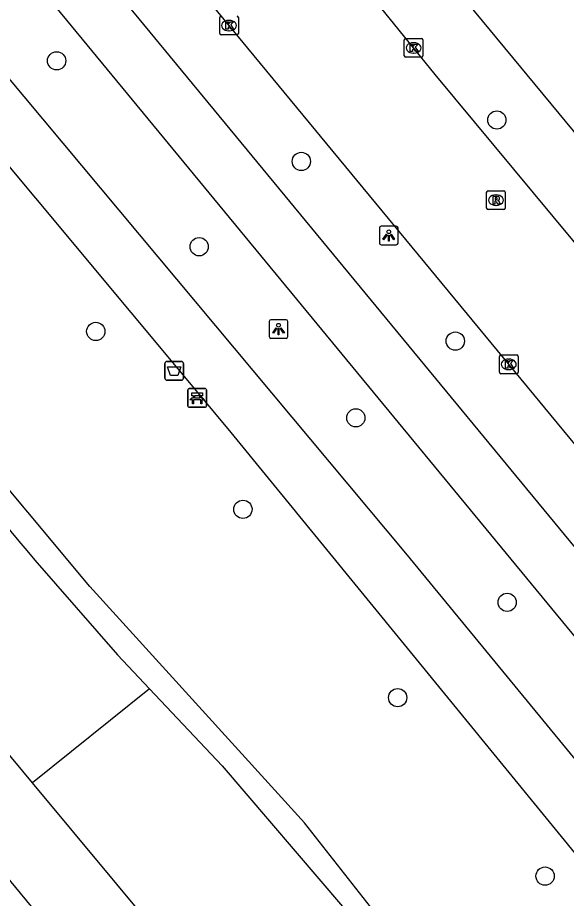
# Model space of a CAD drawing. Extents: x 159280 to 160375, y 384531 to 385872.
# Drawn here: x 159505.26 to 159534.65, y 385034.01 to 385081.13 of the extents above; entities that cross this region are included whole.
import ezdxf

# ---------------------------------------------------------------- set-up
doc = ezdxf.new("R2010")
doc.units = 0
for name, color, linetype in [('IMGEO_Afvalbak', 7, 'Continuous'), ('IMGEO_Bank', 7, 'Continuous'), ('IMGEO_Boom', 7, 'Continuous'), ('IMGEO_Fietspad_open', 7, 'Continuous'), ('IMGEO_Groenvoorziening', 7, 'Continuous'), ('IMGEO_Hek', 7, 'Continuous'), ('IMGEO_Kolk', 7, 'Continuous'), ('IMGEO_Lichtpunt', 7, 'Continuous'), ('IMGEO_Rijbaan_lokaal_open', 7, 'Continuous'), ('IMGEO_Rioolput', 7, 'Continuous'), ('IMGEO_Struiken', 7, 'Continuous'), ('IMGEO_Voetpad_halfverhard', 7, 'Continuous'), ('IMGEO_Voetpad_open', 7, 'Continuous')]:
    doc.layers.add(name, color=color, linetype=linetype)

msp = doc.modelspace()

# ---------------------------------------------------------------- linework, layer by layer
at = {"layer": 'IMGEO_Afvalbak'}
for p, q in [((159513.154, 385061.837), (159513.154, 385062.637)), ((159513.154, 385062.637), (159513.154, 385061.837)), ((159513.254, 385062.737), (159514.044, 385062.737)), ((159514.044, 385062.737), (159513.254, 385062.737)), ((159514.144, 385062.637), (159514.144, 385061.837)), ((159514.144, 385061.837), (159514.144, 385062.637)), ((159514.044, 385061.737), (159513.254, 385061.737)), ((159513.254, 385061.737), (159514.044, 385061.737))]:
    msp.add_line(p, q, dxfattribs=at)
msp.add_lwpolyline([(159513.297, 385062.451), (159514.001, 385062.451), (159513.852, 385061.981), (159513.446, 385061.981), (159513.297, 385062.451)], dxfattribs=at)
for centre, start, end in [((159513.254, 385062.637), 90, 180), ((159513.254, 385062.637), 90, 180), ((159514.044, 385062.637), 0, 90), ((159514.044, 385062.637), 360, 90), ((159513.254, 385061.837), 180, 270), ((159513.254, 385061.837), 180, 270), ((159514.044, 385061.837), 270, 0), ((159514.044, 385061.837), 270, 0)]:
    msp.add_arc(centre, 0.1, start, end, dxfattribs=at)
at = {"layer": 'IMGEO_Bank'}
for p, q in [((159514.377, 385060.362), (159514.377, 385061.203)), ((159514.377, 385061.203), (159514.377, 385060.362)), ((159514.452, 385061.287), (159515.293, 385061.287)), ((159515.293, 385061.287), (159514.452, 385061.287)), ((159515.377, 385061.212), (159515.377, 385060.371)), ((159515.377, 385060.371), (159515.377, 385061.212)), ((159515.074, 385060.685), (159514.681, 385060.685)), ((159514.686, 385060.793), (159514.686, 385060.899)), ((159514.73, 385060.899), (159514.73, 385060.793)), ((159515.018, 385060.905), (159514.736, 385060.905)), ((159514.736, 385060.787), (159515.018, 385060.787)), ((159515.024, 385060.793), (159515.024, 385060.899)), ((159515.068, 385060.899), (159515.068, 385060.793)), ((159515.302, 385060.287), (159514.461, 385060.287)), ((159514.461, 385060.287), (159515.302, 385060.287))]:
    msp.add_line(p, q, dxfattribs=at)
for points in [[(159514.68, 385060.905), (159514.594, 385060.905), (159514.594, 385061.066), (159515.157, 385061.066), (159515.157, 385060.905), (159515.074, 385060.905)], [(159514.624, 385060.685), (159514.482, 385060.685), (159514.594, 385060.787), (159514.68, 385060.787)], [(159514.674, 385060.678), (159514.674, 385060.471), (159514.631, 385060.471), (159514.631, 385060.678)], [(159515.074, 385060.787), (159515.157, 385060.787), (159515.269, 385060.685), (159515.13, 385060.685)], [(159515.124, 385060.678), (159515.124, 385060.471), (159515.08, 385060.471), (159515.08, 385060.678)]]:
    msp.add_lwpolyline(points, dxfattribs=at)
for centre, radius, start, end in [((159514.455, 385061.209), 0.0779, 92.4484, 184.2845), ((159514.455, 385061.209), 0.0779, 92.4484, 184.2845), ((159515.299, 385061.209), 0.0779, 2.4484, 94.2845), ((159515.299, 385061.209), 0.0779, 2.4484, 94.2845), ((159514.624, 385060.678), 0.00671, 2.8957, 87.1043), ((159514.681, 385060.678), 0.00671, 92.8957, 177.1043), ((159514.679, 385060.898), 0.00671, 2.8957, 87.1043), ((159514.679, 385060.794), 0.00671, 272.8957, 357.1043), ((159514.736, 385060.898), 0.00671, 92.8957, 177.1043), ((159514.736, 385060.794), 0.00671, 182.8957, 267.1043), ((159515.018, 385060.898), 0.00671, 2.8957, 87.1043), ((159515.018, 385060.794), 0.00671, 272.8957, 357.1043), ((159515.075, 385060.898), 0.00671, 92.8957, 177.1043), ((159515.075, 385060.794), 0.00671, 182.8957, 267.1043), ((159515.073, 385060.678), 0.00671, 2.8957, 87.1043), ((159515.13, 385060.678), 0.00671, 92.8957, 177.1043), ((159514.455, 385060.365), 0.0779, 182.4484, 274.2845), ((159514.455, 385060.365), 0.0779, 182.4484, 274.2845), ((159515.299, 385060.365), 0.0779, 272.4484, 4.2845), ((159515.299, 385060.365), 0.0779, 272.4484, 4.2845)]:
    msp.add_arc(centre, radius, start, end, dxfattribs=at)
at = {"layer": 'IMGEO_Boom'}
for centre in [(159507.351, 385078.822), (159530.928, 385075.656), (159520.459, 385073.439), (159514.986, 385068.875), (159509.45, 385064.343), (159528.701, 385063.828), (159523.376, 385059.721), (159517.328, 385054.829), (159531.48, 385049.854), (159525.613, 385044.752), (159533.511, 385035.205)]:
    msp.add_circle(centre, 0.489, dxfattribs=at)
at = {"layer": 'IMGEO_Fietspad_open'}
for points in [[(159498.552, 385097.053), (159500, 385095.299), (159503.322, 385091.276), (159555.379, 385028.229), (159578.758, 385000), (159595.338, 384979.98), (159599.426, 384980.154)], [(159496.167, 385095.18), (159500, 385090.536), (159500.989, 385089.338), (159553.043, 385026.266), (159572.259, 385003.065), (159581.364, 384991.732), (159595.245, 384975.018)]]:
    msp.add_lwpolyline(points, dxfattribs=at)
at = {"layer": 'IMGEO_Groenvoorziening'}
msp.add_lwpolyline([(159512.328, 385045.229), (159506.066, 385040.199)], dxfattribs=at)
at = {"layer": 'IMGEO_Hek'}
for points in [[(159506.066, 385040.199), (159500, 385047.483), (159495.462, 385052.988)], [(159528.468, 385013.3), (159506.066, 385040.199)]]:
    msp.add_lwpolyline(points, dxfattribs=at)
at = {"layer": 'IMGEO_Kolk'}
for p, q in [((159516.086, 385080.281), (159516.086, 385081.133)), ((159516.574, 385080.987), (159516.599, 385080.987)), ((159517.087, 385081.133), (159517.087, 385080.281)), ((159516.597, 385080.427), (159516.572, 385080.427)), ((159517.013, 385080.207), (159516.161, 385080.207)), ((159525.969, 385079.086), (159525.969, 385079.938)), ((159526.044, 385080.012), (159526.896, 385080.012)), ((159526.457, 385079.792), (159526.482, 385079.792)), ((159526.97, 385079.938), (159526.97, 385079.086)), ((159526.896, 385079.012), (159526.044, 385079.012)), ((159526.48, 385079.232), (159526.455, 385079.232)), ((159531.066, 385062.158), (159531.066, 385063.01)), ((159531.141, 385063.084), (159531.993, 385063.084)), ((159531.554, 385062.864), (159531.579, 385062.864)), ((159532.067, 385063.01), (159532.067, 385062.158)), ((159531.993, 385062.084), (159531.141, 385062.084)), ((159531.577, 385062.304), (159531.552, 385062.304))]:
    msp.add_line(p, q, dxfattribs=at)
for points in [[(159516.086, 385080.281), (159516.086, 385081.133)], [(159516.407, 385080.907), (159516.53, 385080.907), (159516.53, 385080.756), (159516.66, 385080.907), (159516.824, 385080.907), (159516.678, 385080.756), (159516.831, 385080.507), (159516.679, 385080.507), (159516.594, 385080.671), (159516.53, 385080.604), (159516.53, 385080.507), (159516.407, 385080.507), (159516.407, 385080.907)], [(159517.087, 385081.133), (159517.087, 385080.281)], [(159517.013, 385080.207), (159516.161, 385080.207)], [(159525.969, 385079.086), (159525.969, 385079.938)], [(159526.044, 385080.012), (159526.896, 385080.012)], [(159526.97, 385079.938), (159526.97, 385079.086)], [(159526.29, 385079.712), (159526.413, 385079.712), (159526.413, 385079.561), (159526.543, 385079.712), (159526.707, 385079.712), (159526.561, 385079.561), (159526.714, 385079.312), (159526.562, 385079.312), (159526.477, 385079.476), (159526.413, 385079.409), (159526.413, 385079.312), (159526.29, 385079.312), (159526.29, 385079.712)], [(159526.896, 385079.012), (159526.044, 385079.012)], [(159531.066, 385062.158), (159531.066, 385063.01)], [(159531.141, 385063.084), (159531.993, 385063.084)], [(159532.067, 385063.01), (159532.067, 385062.158)], [(159531.387, 385062.784), (159531.51, 385062.784), (159531.51, 385062.633), (159531.64, 385062.784), (159531.804, 385062.784), (159531.658, 385062.633), (159531.811, 385062.384), (159531.659, 385062.384), (159531.574, 385062.548), (159531.51, 385062.481), (159531.51, 385062.384), (159531.387, 385062.384), (159531.387, 385062.784)], [(159531.993, 385062.084), (159531.141, 385062.084)]]:
    msp.add_lwpolyline(points, dxfattribs=at)
for centre, start, end in [((159516.163, 385081.131), 91.552, 178.448), ((159516.163, 385081.131), 91.552, 178.448), ((159517.011, 385081.131), 1.552, 88.448), ((159517.011, 385081.131), 1.552, 88.448), ((159516.163, 385080.283), 181.552, 268.448), ((159516.163, 385080.283), 181.552, 268.448), ((159517.011, 385080.283), 271.552, 358.448), ((159517.011, 385080.283), 271.552, 358.448), ((159526.046, 385079.936), 91.552, 178.448), ((159526.046, 385079.936), 91.552, 178.448), ((159526.894, 385079.936), 1.552, 88.448), ((159526.894, 385079.936), 1.552, 88.448), ((159526.046, 385079.088), 181.552, 268.448), ((159526.046, 385079.088), 181.552, 268.448), ((159526.894, 385079.088), 271.552, 358.448), ((159526.894, 385079.088), 271.552, 358.448), ((159531.143, 385063.008), 91.552, 178.448), ((159531.143, 385063.008), 91.552, 178.448), ((159531.991, 385063.008), 1.552, 88.448), ((159531.991, 385063.008), 1.552, 88.448), ((159531.143, 385062.16), 181.552, 268.448), ((159531.143, 385062.16), 181.552, 268.448), ((159531.991, 385062.16), 271.552, 358.448), ((159531.991, 385062.16), 271.552, 358.448)]:
    msp.add_arc(centre, 0.0765, start, end, dxfattribs=at)
for centre, major_axis, ratio, start_param, end_param in [((159516.573, 385080.707), (-0.387, 0.002), 0.722429, 4.712389, 7.853982), ((159516.598, 385080.707), (-0.39, 0.002), 0.717154, 1.570796, 4.712389), ((159526.456, 385079.512), (-0.387, 0.002), 0.722429, 4.712389, 7.853982), ((159526.481, 385079.512), (-0.39, 0.002), 0.717154, 1.570796, 4.712389), ((159531.553, 385062.584), (-0.387, 0.002), 0.722429, 4.712389, 7.853982), ((159531.578, 385062.584), (-0.39, 0.002), 0.717154, 1.570796, 4.712389)]:
    msp.add_ellipse(centre, major_axis=major_axis, ratio=ratio, start_param=start_param, end_param=end_param, dxfattribs=at)
at = {"layer": 'IMGEO_Lichtpunt'}
for p, q in [((159525.543, 385069.974), (159524.735, 385069.974)), ((159525.543, 385069.974), (159524.735, 385069.974)), ((159524.641, 385069.879), (159524.641, 385069.072)), ((159524.641, 385069.879), (159524.641, 385069.072)), ((159525.637, 385069.072), (159525.637, 385069.879)), ((159525.637, 385069.072), (159525.637, 385069.879)), ((159524.735, 385068.978), (159525.543, 385068.978)), ((159524.735, 385068.978), (159525.543, 385068.978)), ((159518.736, 385064.877), (159518.736, 385064.07)), ((159518.736, 385064.877), (159518.736, 385064.07)), ((159519.638, 385064.972), (159518.83, 385064.972)), ((159519.638, 385064.972), (159518.83, 385064.972)), ((159519.732, 385064.07), (159519.732, 385064.877)), ((159519.732, 385064.07), (159519.732, 385064.877)), ((159518.83, 385063.976), (159519.638, 385063.976)), ((159518.83, 385063.976), (159519.638, 385063.976))]:
    msp.add_line(p, q, dxfattribs=at)
for points in [[(159525.015, 385069.543), (159525.054, 385069.515), (159524.866, 385069.253), (159524.828, 385069.28), (159525.015, 385069.543)], [(159525.117, 385069.495), (159525.164, 385069.495), (159525.164, 385069.173), (159525.117, 385069.173), (159525.117, 385069.495)], [(159525.227, 385069.515), (159525.265, 385069.542), (159525.452, 385069.28), (159525.413, 385069.252), (159525.227, 385069.515)], [(159519.11, 385064.541), (159519.149, 385064.513), (159518.961, 385064.251), (159518.923, 385064.278), (159519.11, 385064.541)], [(159519.212, 385064.493), (159519.259, 385064.493), (159519.259, 385064.171), (159519.212, 385064.171), (159519.212, 385064.493)], [(159519.322, 385064.513), (159519.36, 385064.54), (159519.547, 385064.278), (159519.508, 385064.25), (159519.322, 385064.513)]]:
    msp.add_lwpolyline(points, dxfattribs=at)
for centre in [(159525.14, 385069.677), (159519.235, 385064.675)]:
    msp.add_circle(centre, 0.0994, dxfattribs=at)
for centre, start, end in [((159524.735, 385069.879), 90, 180), ((159524.735, 385069.879), 90, 180), ((159525.543, 385069.879), 0, 90), ((159525.543, 385069.879), 0, 90), ((159524.735, 385069.072), 180, 270), ((159524.735, 385069.072), 180, 270), ((159525.543, 385069.072), 270, 0), ((159525.543, 385069.072), 270, 360), ((159518.83, 385064.877), 90, 180), ((159518.83, 385064.877), 90, 180), ((159519.638, 385064.877), 0, 90), ((159519.638, 385064.877), 0, 90), ((159518.83, 385064.07), 180, 270), ((159518.83, 385064.07), 180, 270), ((159519.638, 385064.07), 270, 0), ((159519.638, 385064.07), 270, 360)]:
    msp.add_arc(centre, 0.0946, start, end, dxfattribs=at)
at = {"layer": 'IMGEO_Rijbaan_lokaal_open'}
for points in [[(159505.985, 385093.489), (159506.522, 385092.845), (159514.365, 385083.398), (159548.464, 385042.144), (159554.532, 385034.81)], [(159544.482, 385057.841), (159527.632, 385078.097), (159519.905, 385087.599)]]:
    msp.add_lwpolyline(points, dxfattribs=at)
at = {"layer": 'IMGEO_Rioolput'}
for p, q in [((159530.379, 385070.944), (159530.379, 385071.796)), ((159530.454, 385071.87), (159531.306, 385071.87)), ((159531.38, 385071.796), (159531.38, 385070.944)), ((159530.867, 385071.65), (159530.892, 385071.65)), ((159531.306, 385070.87), (159530.454, 385070.87)), ((159530.89, 385071.09), (159530.865, 385071.09))]:
    msp.add_line(p, q, dxfattribs=at)
for points in [[(159530.379, 385070.944), (159530.379, 385071.796)], [(159530.454, 385071.87), (159531.306, 385071.87)], [(159531.38, 385071.796), (159531.38, 385070.944)], [(159530.968, 385071.568), (159530.716, 385071.57), (159530.716, 385071.17)], [(159530.716, 385071.17), (159530.84, 385071.17), (159530.84, 385071.332), (159530.851, 385071.332)], [(159530.894, 385071.489), (159530.84, 385071.489), (159530.84, 385071.408)], [(159530.84, 385071.408), (159530.892, 385071.408)], [(159530.898, 385071.303), (159530.969, 385071.17), (159531.109, 385071.17), (159531.044, 385071.296)], [(159531.306, 385070.87), (159530.454, 385070.87)]]:
    msp.add_lwpolyline(points, dxfattribs=at)
for centre, radius, start, end in [((159530.456, 385071.794), 0.0765, 91.552, 178.448), ((159530.456, 385071.794), 0.0765, 91.552, 178.448), ((159531.304, 385071.794), 0.0765, 1.552, 88.448), ((159531.304, 385071.794), 0.0765, 1.552, 88.448), ((159530.85, 385071.279), 0.0533, 26.0293, 88.6989), ((159530.876, 385071.597), 0.19, 274.7715, 282.9687), ((159530.9, 385071.393), 0.0964, 77.0061, 93.1865), ((159530.914, 385071.45), 0.0378, 276.6634, 79.6772), ((159530.967, 385071.458), 0.109, 350.3612, 89.416), ((159530.965, 385071.458), 0.112, 277.5842, 350.9817), ((159530.949, 385071.243), 0.108, 29.5134, 73.7905), ((159530.456, 385070.946), 0.0765, 181.552, 268.448), ((159530.456, 385070.946), 0.0765, 181.552, 268.448), ((159531.304, 385070.946), 0.0765, 271.552, 358.448), ((159531.304, 385070.946), 0.0765, 271.552, 358.448)]:
    msp.add_arc(centre, radius, start, end, dxfattribs=at)
for centre, major_axis, ratio, start_param, end_param in [((159530.866, 385071.37), (-0.387, 0.002), 0.722429, 4.712389, 7.853982), ((159530.891, 385071.37), (-0.39, 0.002), 0.717154, 1.570796, 4.712389)]:
    msp.add_ellipse(centre, major_axis=major_axis, ratio=ratio, start_param=start_param, end_param=end_param, dxfattribs=at)
at = {"layer": 'IMGEO_Struiken'}
for points in [[(159329.549, 385245.942), (159335.553, 385239.249), (159354.128, 385216.587), (159386.575, 385177.428), (159433.383, 385121.285), (159486.754, 385056.861), (159552.922, 384976.721), (159608.508, 384909.981), (159641.032, 384871.473), (159654.396, 384855.887), (159684.958, 384820.567), (159715.138, 384785.362)], [(159506.066, 385040.199), (159500, 385047.483), (159495.462, 385052.988), (159472.552, 385080.778)], [(159528.468, 385013.3), (159506.066, 385040.199)]]:
    msp.add_lwpolyline(points, dxfattribs=at)
at = {"layer": 'IMGEO_Voetpad_halfverhard'}
for points in [[(159608.885, 384958.557), (159607.336, 384953.936), (159588.005, 384977.223), (159581.191, 384985.668), (159550.045, 385023.323), (159526.057, 385052.483), (159504.614, 385078.11), (159492.847, 385092.45)], [(159490.493, 385090.52), (159501.009, 385077.693), (159516.518, 385059.136), (159548.14, 385020.507), (159580.094, 384981.698)], [(159554.719, 384994.745), (159549.49, 385001.508), (159536.117, 385017.954), (159528.878, 385027.577), (159520.62, 385038.05), (159509.138, 385050.708), (159502.478, 385058.661)], [(159506.188, 385052.111), (159510.605, 385047.052), (159512.328, 385045.229)], [(159512.328, 385045.229), (159516.222, 385041.109), (159522.668, 385033.584), (159534.444, 385018.101)]]:
    msp.add_lwpolyline(points, dxfattribs=at)
msp.add_arc((159663.464, 385185), 205.902, 214.25976, 220.19587, dxfattribs=at)
at = {"layer": 'IMGEO_Voetpad_open'}
msp.add_lwpolyline([(159511.318, 385103.692), (159559.124, 385045.952)], dxfattribs=at)

doc.saveas('drawing.dxf')
